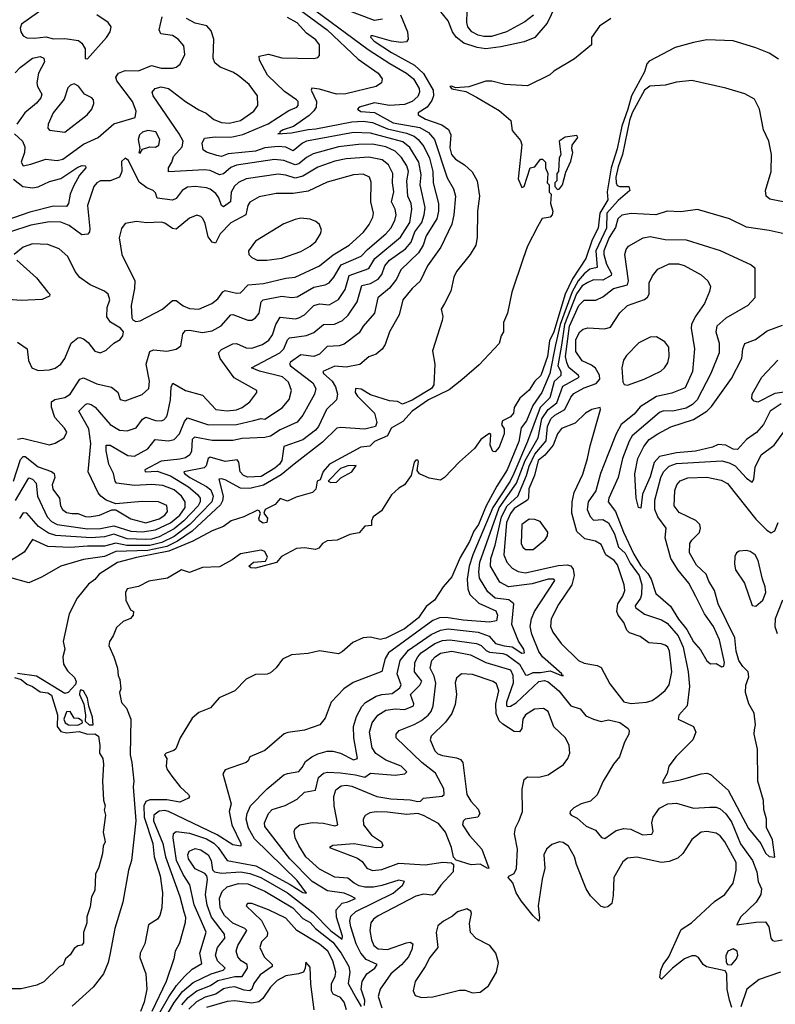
# Model space of a CAD drawing. Extents: x 1603745 to 1745082, y 385868 to 533966.
# Tile 535 of 646: x 1618707 to 1622708, y 509764 to 514979. Entities that reach past the tile are written whole.
import ezdxf

# ---------------------------------------------------------------- set-up
doc = ezdxf.new("R2010")
doc.units = 0

msp = doc.modelspace()

# ---------------------------------------------------------------- linework, layer by layer
at = {"layer": '0CON20XD'}
for points in [[(1620082.8, 515112.8), (1620335.2, 514925), (1620499.4, 514769.4), (1620604.5, 514695), (1620625.6, 514665), (1620622.5, 514645), (1620594, 514626), (1620432.8, 514587.2), (1620385, 514585.3), (1620295, 514611.9), (1620253.8, 514616.2), (1620250.5, 514605), (1620278.8, 514545), (1620275.7, 514515), (1620264.5, 514495.5), (1620239.3, 514470.7), (1620157.3, 514412.7), (1620101.4, 514395), (1620084.2, 514385), (1620083.3, 514376.7), (1620073.3, 514375), (1620145, 514379.7), (1620233.3, 514396.7), (1620275, 514400.1), (1620465, 514438.9), (1620525, 514441.6), (1620575, 514434.9), (1620655, 514400.6), (1620755, 514378.4), (1620795, 514362.5), (1620817.3, 514345), (1620847.1, 514307.1), (1620876.8, 514245), (1620893.9, 514175), (1620895.9, 514115), (1620924.4, 514005), (1620924.8, 513965), (1620916, 513925), (1620859.6, 513835), (1620843.7, 513785), (1620817.6, 513745), (1620725.3, 513655), (1620701.9, 513605), (1620665, 513556.6), (1620603.6, 513505), (1620586, 513425), (1620524.6, 513355), (1620505, 513320.8), (1620425, 513260.8), (1620398.6, 513251.4), (1620335, 513247.6), (1620295, 513208.2), (1620265, 513195.9), (1620195, 513204.7), (1620140.4, 513165), (1620135.5, 513155), (1620141.2, 513145), (1620258.7, 513055), (1620275.3, 513025), (1620267.3, 512995), (1620205.9, 512884.1), (1620175, 512847.3), (1620085, 512806.4), (1620035, 512774), (1620005, 512765.6), (1619885, 512761.6), (1619835, 512749.5), (1619725, 512750.2), (1619631.5, 512768.5), (1619620.6, 512755), (1619615.6, 512694.4), (1619608.4, 512675), (1619585, 512658.9), (1619555, 512652.1), (1619455, 512641.6), (1619370, 512595), (1619371.2, 512585), (1619435, 512587.7), (1619505, 512563.7), (1619600.4, 512505), (1619648.9, 512465), (1619662.7, 512445), (1619662.8, 512425), (1619651.8, 512405), (1619575.6, 512324.4), (1619525, 512282.6), (1619445, 512239.2), (1619405, 512227.6), (1619375, 512226.2), (1619275, 512229.8), (1619205, 512253.3), (1619155, 512239.3), (1619085.3, 512235.3), (1618897.3, 512247.3), (1618859.2, 512259.2), (1618806.9, 512295), (1618745, 512366), (1618725, 512366.8), (1618705, 512337.5)], [(1621565, 515098.5), (1621499.5, 514960.5), (1621434.8, 514885.2), (1621377.6, 514862.4), (1621255.1, 514834.9), (1621175, 514825.2), (1621128.1, 514831.9), (1621058.5, 514855), (1621017, 514887), (1620998.4, 514915), (1620975, 514972.9), (1620929.6, 515029.6)], [(1618873, 515067), (1618715.5, 514954.5), (1618710, 514935), (1618712.9, 514915), (1618725, 514894), (1618743.8, 514883.8), (1618785, 514880.4), (1618845, 514887.6), (1618885, 514878.2), (1618945, 514879.7), (1619018.3, 514868.3), (1619036.2, 514855), (1619053.8, 514825), (1619053.6, 514773.6), (1619065, 514772.5)], [(1620722.5, 515005), (1620760, 514915), (1620763.9, 514875), (1620755, 514862.5), (1620725, 514857.6), (1620675, 514865.2), (1620577, 514893), (1620566.4, 514893.6), (1620564.3, 514885.7), (1620583.4, 514865), (1620674.5, 514804.5), (1620797.9, 514737.9), (1620845, 514693.9), (1620895.2, 514605), (1620898.3, 514575), (1620889.3, 514550.7), (1620865, 514516), (1620816.9, 514485), (1620815.7, 514475), (1620855, 514451.6), (1620942.2, 514422.2), (1620977, 514397), (1620988.9, 514368.9), (1620985, 514300), (1620993.1, 514265), (1621015, 514240.7), (1621061, 514211), (1621103.1, 514173.1), (1621129.1, 514125), (1621141.8, 514045), (1621130, 513965), (1621128.5, 513825), (1621121.5, 513785), (1621091.9, 513735), (1621018.9, 513645), (1621005.6, 513615), (1620989.3, 513540.7), (1620955.7, 513475), (1620939.2, 513445), (1620946.6, 513406.6), (1620943.5, 513385), (1620891.9, 513225), (1620904.6, 513155), (1620899.1, 513045), (1620886.5, 513025), (1620785, 512964.1), (1620732.9, 512942.9), (1620706.7, 512956.7), (1620665, 512959.6), (1620565, 512991.6), (1620515, 513021.2), (1620485, 513025.7), (1620483.8, 513005), (1620495.4, 512985), (1620584.5, 512894.5), (1620597, 512845), (1620590.4, 512825), (1620535, 512810.8), (1620405, 512819.5), (1620385.6, 512815), (1620309.3, 512740.7), (1620160.7, 512625), (1620091.1, 512568.9), (1619996.9, 512513.1), (1619925, 512496.5), (1619875, 512498.4), (1619795, 512541.6), (1619775, 512547.6), (1619760.6, 512545), (1619783.8, 512455), (1619780.2, 512429.8), (1619769.9, 512410.1), (1619619.4, 512270.6), (1619542.4, 512217.6), (1619485, 512188.4), (1619385, 512167.7), (1619215, 512162.9), (1619155, 512136.2), (1619045, 512120.7), (1618925, 512085.4), (1618822.8, 512027.2), (1618755, 511997.1), (1618655, 512024.6)], [(1620275, 515026.5), (1620552, 514822), (1620666.7, 514746.7), (1620755, 514696), (1620792.4, 514665), (1620821.7, 514615), (1620823.3, 514595), (1620815, 514572.3), (1620785, 514545.7), (1620745, 514530.7), (1620665, 514524.8), (1620585, 514539.1), (1620503.8, 514516.2), (1620495.6, 514505), (1620513.6, 514493.6), (1620585, 514487.9), (1620685, 514432.4), (1620825, 514407.3), (1620871.1, 514381.1), (1620903.9, 514345), (1620970.9, 514140.9), (1621003.7, 514083.7), (1621013.8, 514045), (1621006.1, 513945), (1620994.8, 513895.2), (1620936.4, 513773.6), (1620865.3, 513675), (1620826.5, 513593.5), (1620785, 513554.6), (1620735.4, 513495), (1620716.2, 513415), (1620665.5, 513325), (1620641.7, 513258.3), (1620626.1, 513233.9), (1620595, 513207.8), (1620555, 513192.9), (1620507.4, 513152.6), (1620435, 513139.3), (1620375, 513143.4), (1620311.5, 513115), (1620315.4, 513105), (1620360.6, 513065), (1620378.4, 513035), (1620389.8, 512995), (1620383.8, 512966.2), (1620331.2, 512915), (1620289.2, 512825), (1620273.1, 512805), (1620205, 512753.2), (1620105, 512718.2), (1620094.5, 512645), (1620082.9, 512625), (1620057.1, 512602.9), (1619985, 512559.4), (1619915, 512555.2), (1619891.5, 512565), (1619874.2, 512584.2), (1619866.2, 512636.2), (1619857.4, 512647.4), (1619795, 512639.1), (1619715, 512661.8), (1619704.7, 512655.3), (1619693.8, 512616.2), (1619684, 512606), (1619575.7, 512585), (1619580, 512575), (1619606.7, 512555), (1619695, 512506.9), (1619718.1, 512488.1), (1619730.3, 512455), (1619724, 512425), (1619606.9, 512305), (1619525, 512242.3), (1619459.8, 512210.2), (1619395, 512193.2), (1619274.6, 512194.6), (1619215, 512207.1), (1619155, 512190.7), (1619065, 512190.8), (1618975, 512182.8), (1618855, 512188.5), (1618775, 512226.5), (1618731.2, 512158.8), (1618657.7, 512112.3)], [(1618725, 514205.6), (1618765, 514214.5), (1618845, 514240.9), (1618905, 514233.6), (1618935, 514239.8), (1619045, 514319.7), (1619122.2, 514355), (1619205, 514426.9), (1619318.7, 514461.3), (1619323.3, 514495), (1619304.6, 514545), (1619220.3, 514655), (1619215.4, 514675), (1619229.4, 514695), (1619265, 514710.3), (1619335, 514707.6), (1619405, 514735.9), (1619455, 514722.5), (1619515, 514722.3), (1619535, 514727.5), (1619556, 514744), (1619580.9, 514795), (1619575, 514840), (1619545, 514875.8), (1619516.2, 514895), (1619454.5, 514905), (1619444.7, 514925), (1619461.4, 514995)], [(1619065, 514772.5), (1619165.6, 514885), (1619185.7, 514915), (1619191.2, 514941.2), (1619176, 514965), (1619115, 515004.4)], [(1620627.8, 514982.2), (1620585, 514974.7), (1620426.6, 515035)], [(1621426.8, 515003.2), (1621381.5, 514968.5), (1621285, 514915.2), (1621205, 514889.8), (1621165, 514890), (1621135, 514897.3), (1621100.4, 514915), (1621080.4, 514940.4), (1621074.7, 514965), (1621075.2, 515025)], [(1618674.3, 512535), (1618711.1, 512648.9), (1618725, 512664.7), (1618735, 512664.8), (1618805, 512610.5), (1618875, 512586.2), (1618889.2, 512575), (1618892.8, 512555), (1618879.3, 512515), (1618882.3, 512492.3), (1618916.7, 512445), (1618922.9, 512405), (1618933.1, 512385), (1618955, 512368.7), (1618985, 512363.3), (1619015, 512364.3), (1619055, 512347.5), (1619075, 512346.1), (1619129.2, 512355), (1619195, 512382.2), (1619215, 512383.3), (1619295.6, 512335), (1619375, 512314.5), (1619444.5, 512335), (1619475.4, 512355), (1619489.6, 512375), (1619485, 512405.8), (1619441.2, 512425), (1619355, 512426.8), (1619215, 512414), (1619165, 512434.5), (1619136.5, 512455), (1619123, 512473), (1619070, 512585), (1619083.1, 512735), (1619072.4, 512812.4), (1619019.1, 512905), (1619055, 512941.2), (1619065, 512946.2), (1619085, 512941.6), (1619106.7, 512926.7), (1619185, 512835.3), (1619235, 512805.8), (1619275, 512801.3), (1619322.6, 512817.4), (1619357.1, 512862.9), (1619375, 512874.1), (1619425.3, 512855.3), (1619455, 512854), (1619469.9, 512860.1), (1619484.5, 512875), (1619489.6, 512890.4), (1619505.2, 512965), (1619508.2, 513031.8), (1619517, 513053), (1619585, 513014.7), (1619675, 512990), (1619744.8, 512914.8), (1619805, 512906.7), (1619855, 512913.4), (1619884.4, 512925), (1619925.3, 512954.7), (1619962.5, 513005), (1619962, 513015), (1619842.8, 513082.8), (1619768.8, 513185), (1619759.2, 513215), (1619775, 513232.5), (1619835, 513262.7), (1619855, 513263.1), (1619905, 513240.7), (1619935, 513239.7), (1619992.1, 513257.9), (1620025, 513280.8), (1620045, 513309.4), (1620062.6, 513365), (1620085, 513403.5), (1620164.7, 513395.3), (1620185, 513399.4), (1620215, 513416), (1620265, 513465.8), (1620295, 513473.4), (1620345, 513469.4), (1620395, 513497.3), (1620430.9, 513549.1), (1620451.6, 513625), (1620555, 513660.5), (1620586.5, 513713.5), (1620722.2, 513827.8), (1620772.4, 513905), (1620783.4, 513975), (1620779.4, 514005), (1620762.7, 514045), (1620757.2, 514125), (1620765.5, 514175), (1620756.7, 514205), (1620728.9, 514248.9), (1620695, 514283.5), (1620645, 514306.1), (1620575, 514320.4), (1620501.5, 514318.5), (1620395, 514305.2), (1620261, 514269), (1620225, 514248.7), (1620185, 514215.9), (1620165, 514209.4), (1620105, 514232.7), (1620055, 514237.9), (1619855, 514208.5), (1619825, 514197), (1619785, 514163.2), (1619765, 514157.1), (1619715, 514180), (1619685, 514183.6), (1619495, 514173.8), (1619494.3, 514195), (1619512.5, 514225), (1619521.6, 514255), (1619567.3, 514305), (1619571.9, 514335), (1619551.9, 514375), (1619413.2, 514575), (1619407.5, 514595), (1619424.2, 514615), (1619455, 514624), (1619494.2, 514615), (1619515, 514599.3), (1619583.8, 514545), (1619655, 514501.1), (1619694.1, 514484.1), (1619735, 514449.7), (1619775, 514434.7), (1619815, 514430.3), (1619875.7, 514445), (1619946.2, 514495), (1619968, 514525), (1619966.4, 514575), (1619920.9, 514635), (1619864, 514684), (1619835, 514701.8), (1619767.8, 514727.8), (1619740.8, 514750.8), (1619730.3, 514775), (1619734.6, 514875), (1619720.6, 514920.6), (1619696.8, 514946.8), (1619635, 514961.5), (1619589.1, 514985)], [(1618685, 512431.8), (1618755, 512553.3), (1618775, 512545.2), (1618793.7, 512525), (1618801.6, 512455), (1618853, 512345), (1618875, 512320.6), (1618905, 512305.8), (1619065, 512282.1), (1619135, 512283.8), (1619205, 512298.6), (1619295, 512269.4), (1619355, 512265.7), (1619425, 512277.1), (1619505.3, 512314.7), (1619555.4, 512355), (1619582.8, 512395), (1619583.1, 512425), (1619564.3, 512455), (1619525, 512488.9), (1619465, 512512.6), (1619406.6, 512516.6), (1619315, 512511.5), (1619219.6, 512525), (1619211.4, 512535), (1619203.8, 512575), (1619179.4, 512625), (1619164.8, 512695.2), (1619165.4, 512724.6), (1619185, 512725.3), (1619280.1, 512670.1), (1619315, 512666.6), (1619384.8, 512705.2), (1619424.8, 512755.2), (1619495, 512748), (1619525, 512756.1), (1619553.2, 512785), (1619579.7, 512850.3), (1619595, 512869.5), (1619706, 512834), (1619855, 512834.4), (1619945, 512856.2), (1619985, 512867.1), (1620005, 512863.3), (1620096.3, 512923.7), (1620133.3, 512966.7), (1620145.3, 513015), (1620129.6, 513059.6), (1620097.4, 513087.4), (1619976.7, 513116.7), (1619934, 513135), (1620083.6, 513215), (1620105, 513235.4), (1620125, 513282.7), (1620135.6, 513294.4), (1620225, 513305.7), (1620265, 513322.4), (1620315.2, 513364.8), (1620372.8, 513367.2), (1620415.5, 513385), (1620445.2, 513414.8), (1620492.8, 513485), (1620518.9, 513571.1), (1620565, 513581.4), (1620604.7, 513605), (1620625, 513628.9), (1620640.9, 513675), (1620665, 513705.7), (1620750.3, 513765), (1620780.1, 513799.9), (1620799.7, 513855), (1620835.2, 513905), (1620849, 513945), (1620854.4, 513985), (1620826.6, 514105), (1620832, 514158), (1620820.2, 514225), (1620772.6, 514302.6), (1620735, 514331.9), (1620565, 514377.5), (1620475, 514381.3), (1620225, 514334.8), (1620204.6, 514325.4), (1620155, 514285.2), (1620115, 514303.3), (1620075, 514306.5), (1620005, 514300.5), (1619955, 514283.4), (1619811, 514269), (1619775, 514254.1), (1619750.5, 514259.5), (1619695, 514277.3), (1619678.9, 514288.9), (1619672.8, 514325), (1619685, 514351.4), (1619741, 514359), (1619825, 514356.8), (1619888.4, 514371.6), (1620022.5, 514427.5), (1620132.5, 514497.5), (1620173.3, 514515), (1620181.1, 514525), (1620180.3, 514545), (1620171.5, 514555), (1620109, 514599), (1620018.8, 514685), (1619975.7, 514765), (1619974, 514786), (1620023.9, 514796.1), (1620095, 514777.3), (1620265, 514772.9), (1620285, 514778), (1620295, 514790), (1620294.5, 514845), (1620275, 514872.7), (1620225, 514908.5), (1620175, 514962.1), (1620125, 514990)], [(1621837.1, 514985), (1621776.9, 514945), (1621734, 514885), (1621733.6, 514846.4), (1621675, 514796.7), (1621645, 514771.2), (1621535, 514706.7), (1621513.6, 514686.4), (1621395, 514628.8), (1621276.1, 514636.1), (1621206.4, 514653.6), (1621175, 514654), (1621085, 514624), (1621015, 514618.8), (1620995, 514627.5), (1620984, 514625), (1620995, 514612.9), (1621068.2, 514598.2), (1621125, 514568.9), (1621245, 514498.2), (1621307.5, 514445), (1621315, 514392.5), (1621358.3, 514338.3), (1621366.1, 514316.1), (1621346.7, 514136.7), (1621365, 514090), (1621377.5, 514095), (1621410, 514195), (1621435, 514200), (1621465, 514240), (1621475, 514240), (1621490, 514225), (1621490, 514195), (1621502.5, 514165), (1621500, 514115), (1621510, 514105), (1621510, 514065), (1621520, 514055), (1621517.5, 514005), (1621530, 513965), (1621526.7, 513945), (1621515, 513932.5), (1621473.6, 513926.4), (1621450, 513885), (1621395, 513780), (1621372.5, 513715), (1621313.3, 513535), (1621288.8, 513425), (1621268.8, 513375), (1621268.8, 513325), (1621256.7, 513305), (1621245, 513263.3), (1621138.7, 513151.3), (1621047.8, 513072.2), (1620980.8, 513019.2), (1620871, 512965), (1620783.9, 512905), (1620735, 512851.7), (1620673.3, 512815), (1620654.7, 512775.3), (1620586.2, 512745), (1620560.7, 512719.3), (1620512.5, 512715), (1620347.5, 512625), (1620314.2, 512585.8), (1620298.3, 512541.7), (1620282.5, 512535), (1620275, 512492.5), (1620257.5, 512475), (1620170.8, 512449.2), (1620125, 512428.8), (1620085, 512443.3), (1620059.3, 512410.7), (1620006, 512384), (1620000, 512365), (1620018.1, 512338.1), (1620014.7, 512315), (1619995, 512313), (1619975.9, 512325), (1619972.8, 512337.2), (1619982, 512365), (1619975, 512377.5), (1619965, 512381.2), (1619893.3, 512345), (1619826.7, 512325), (1619785, 512295.5), (1619725, 512271.5), (1619623.2, 512216.8), (1619496.7, 512163.3), (1619325, 512131.2), (1619225.2, 512104.8), (1619127.1, 512042.9), (1619105.3, 512014.7), (1619070.3, 511989.7), (1619010.4, 511915), (1618968.2, 511831.8), (1618936.1, 511685), (1618945.1, 511645), (1618934.8, 511605), (1618938.3, 511565), (1618960.5, 511530.5), (1618996.7, 511495), (1619005.5, 511474.5), (1619002.4, 511457.6), (1618962.5, 511415), (1618945, 511410.6), (1618795, 511502), (1618695, 511516)], [(1622725, 514769.4), (1622675, 514801.4), (1622605, 514830.6), (1622485, 514867.5), (1622345, 514872.5), (1622275, 514857.7), (1622177.4, 514832.6), (1622040.1, 514759.9), (1622027.5, 514745), (1622015, 514702.3), (1621946.5, 514575), (1621926.5, 514505), (1621894.6, 514415), (1621870.1, 514295), (1621838, 514195), (1621816.4, 514066.4), (1621820.5, 514025), (1621778.4, 513955), (1621770.2, 513875), (1621737.6, 513812.4), (1621705, 513714.5), (1621633.2, 513606.8), (1621594.7, 513525), (1621534.5, 513325), (1621511.7, 513278.3), (1621501.3, 513195), (1621466.8, 513095), (1621434.7, 513065), (1621405, 513017.2), (1621354.7, 512975), (1621324.6, 512925.4), (1621320.5, 512895), (1621305.5, 512875), (1621262.5, 512855), (1621257.5, 512835), (1621272.3, 512812.3), (1621272, 512785), (1621246.2, 512715), (1621225, 512690), (1621211.7, 512691.7), (1621197.5, 512725), (1621201.7, 512781.7), (1621195, 512787.5), (1621185, 512782.5), (1621147.5, 512755), (1621115, 512707.5), (1621035, 512637.5), (1620956.4, 512553.6), (1620935, 512540), (1620875, 512551.2), (1620823.8, 512573.8), (1620811.2, 512591.2), (1620818.3, 512638.3), (1620815, 512646), (1620805, 512646.9), (1620794.8, 512635), (1620780, 512565), (1620744.8, 512515.2), (1620715, 512498.2), (1620675, 512461.6), (1620621.8, 512378.2), (1620579, 512345), (1620570.3, 512325), (1620570, 512300), (1620535, 512296.1), (1620505, 512262), (1620455, 512252.3), (1620387.6, 512222.4), (1620335, 512219.1), (1620309.7, 512205), (1620290, 512180), (1620273.1, 512173.1)], [(1618683.3, 514696.7), (1618708.9, 514725), (1618775, 514775.2), (1618815, 514784), (1618835.4, 514775), (1618837.3, 514755), (1618806.4, 514695), (1618797.9, 514645), (1618801.4, 514625), (1618823.6, 514585), (1618819.3, 514565), (1618795, 514536.6), (1618733.6, 514486.4), (1618691.2, 514425)], [(1618945, 514384), (1619064.4, 514475), (1619088.5, 514505), (1619100, 514535), (1619097.5, 514555), (1619088, 514565), (1619050, 514585), (1619017.6, 514627.6), (1618995, 514639.2), (1618975, 514631.9), (1618961.8, 514618.2), (1618941.5, 514558.5), (1618884.6, 514485), (1618856.7, 514425), (1618855.7, 514405), (1618865, 514393.3), (1618945, 514384)], [(1622795.3, 514005.3), (1622678.2, 514028.2), (1622660, 514045), (1622655.8, 514074.2), (1622685.8, 514175.8), (1622688.1, 514265), (1622672.5, 514335), (1622645.8, 514395.8), (1622624.4, 514504.4), (1622597.6, 514557.6), (1622545.5, 514585.5), (1622445.6, 514615.6), (1622265, 514657.5), (1622185, 514648.6), (1622125, 514631.5), (1622042.5, 514627.5), (1622014.5, 514605), (1621949, 514485), (1621934.8, 514445), (1621899.2, 514265), (1621875, 514199.6), (1621863.7, 514145), (1621864.1, 514114.1), (1621870.7, 514100.7), (1621885, 514095.3), (1621932.5, 514095), (1621938, 514075), (1621875, 514022.2), (1621815.8, 513955), (1621813.7, 513875), (1621758.1, 513755), (1621765, 513667.3), (1621725, 513658.1), (1621695, 513633.8), (1621663.8, 513596.2), (1621631.8, 513538.2), (1621568.6, 513365), (1621543.8, 513256.2), (1621513.8, 513105), (1621470.5, 513005), (1621423, 512935), (1621390.1, 512855), (1621362.6, 512817.4), (1621349.3, 512745), (1621288.6, 512595), (1621232.2, 512507.8), (1621176.4, 512403.6), (1621136, 512305), (1621110.9, 512269.1), (1621088.7, 512215), (1621039.2, 512130.8), (1620995, 512028), (1620948.8, 511975), (1620902.5, 511905), (1620859, 511871), (1620818.3, 511811.7), (1620745, 511752.7), (1620645, 511702.9), (1620615, 511696.4), (1620565, 511709.4), (1620525, 511705.7), (1620470.2, 511679.8), (1620415, 511630), (1620395, 511620.8), (1620295, 511635.7), (1620235, 511622.5), (1620145.8, 511614.2), (1620098.3, 511591.7), (1620065, 511546.7), (1620035, 511518.8), (1620017.7, 511512.3), (1619955, 511510), (1619905, 511486.2), (1619845, 511423.8), (1619762.4, 511387.6), (1619716.2, 511335), (1619655, 511310), (1619620.7, 511279.3), (1619556.2, 511175), (1619533.1, 511116.9), (1619522.4, 511107.6), (1619482.5, 511095), (1619473.3, 511085), (1619485.6, 511065), (1619481.9, 511025), (1619487.1, 511007.1), (1619512.7, 510972.7), (1619556.4, 510915), (1619601.1, 510875), (1619605.7, 510865), (1619600, 510855), (1619555, 510834.6), (1619485, 510847.8), (1619395, 510847), (1619375, 510837.7), (1619363.8, 510815), (1619365.6, 510755), (1619411, 510615), (1619419, 510545), (1619451.3, 510445), (1619462.8, 510355), (1619459.5, 510275), (1619448.2, 510235), (1619435.6, 510215), (1619389.2, 510185), (1619369.1, 510085), (1619344.5, 510035), (1619342.4, 510012.4), (1619374.7, 509924.7), (1619380.7, 509845), (1619365.2, 509775), (1619346.8, 509725)], [(1618679.2, 514375), (1618720.9, 514335), (1618733.8, 514305), (1618732.3, 514275), (1618714.7, 514225), (1618725, 514205.6)], [(1619345, 514271.2), (1619357.3, 514292.7), (1619395, 514305.6), (1619425, 514303.3), (1619442.9, 514315), (1619448.5, 514345), (1619428.1, 514385), (1619385, 514391.9), (1619357.3, 514382.7), (1619341.2, 514368.8), (1619334.3, 514345), (1619343.3, 514296.7), (1619337.5, 514275), (1619345, 514271.2)], [(1621555, 514080), (1621565, 514082.5), (1621580, 514105), (1621598.3, 514171.7), (1621625, 514230), (1621636.2, 514275), (1621630, 514295), (1621632.5, 514315), (1621661.2, 514355), (1621656.4, 514366.4), (1621595, 514357.5), (1621562.5, 514335), (1621572.5, 514265), (1621562.5, 514245), (1621560, 514175), (1621550, 514165), (1621550, 514125), (1621540, 514115), (1621540, 514095), (1621555, 514080)], [(1618695, 512757.7), (1618722, 512762), (1618865, 512726.7), (1618894.5, 512735.5), (1618942.5, 512765), (1618955.6, 512795), (1618944.4, 512815), (1618892, 512872), (1618875, 512926), (1618874.6, 512955), (1618893, 512967), (1618945, 512977.1), (1618974.2, 512995.8), (1619025, 513075.6), (1619045, 513081.8), (1619115, 513049.7), (1619193.1, 513033.1), (1619226.8, 513006.8), (1619238.1, 512968.1), (1619265, 512960), (1619355.3, 512994.7), (1619390.5, 513025), (1619394.5, 513065), (1619376.4, 513155), (1619395, 513221.1), (1619415, 513229.6), (1619486, 513224), (1619535.6, 513234.4), (1619559.1, 513250.9), (1619570, 513315), (1619585, 513332.3), (1619605, 513334.7), (1619675, 513322.6), (1619725, 513331.4), (1619773.1, 513356.9), (1619824.7, 513415.2), (1619835, 513417.9), (1619915, 513388.2), (1619935, 513388.2), (1619955, 513400.5), (1619973.9, 513425), (1619984.7, 513485), (1619995, 513494.6), (1620095, 513514.8), (1620145, 513507.4), (1620175, 513510.3), (1620265, 513563), (1620325, 513574.2), (1620344.5, 513585), (1620370.5, 513615), (1620409.6, 513680.4), (1620515, 513726.6), (1620547.6, 513762.4), (1620645.3, 513845), (1620671, 513875), (1620692.4, 513915), (1620700, 513945), (1620695.3, 513975), (1620676.2, 514015), (1620687.4, 514067.4), (1620680.2, 514115), (1620683.2, 514165), (1620659.4, 514209.4), (1620626.1, 514236.1), (1620555, 514250.4), (1620435, 514241.6), (1620375, 514229), (1620285, 514198.3), (1620205, 514151.1), (1620165, 514139), (1620115, 514156), (1620075, 514160.8), (1619905, 514136.6), (1619865, 514116.9), (1619843.3, 514096.7), (1619826.6, 514065), (1619822.5, 514015), (1619785, 513988.2), (1619774.5, 513994.5), (1619761, 514035), (1619745, 514058.1), (1619715, 514081.6), (1619695, 514088.2), (1619635.2, 514095.2), (1619595, 514091.8), (1619566.4, 514073.6), (1619535, 514032.3), (1619515, 514023.5), (1619435, 514033.1), (1619425, 514061.2), (1619413.7, 514073.7), (1619379.2, 514089.2), (1619339.1, 514119.1), (1619283.6, 514233.6), (1619265, 514246), (1619245, 514227.5), (1619247.1, 514175), (1619234.4, 514145), (1619185.2, 514124.8), (1619135, 514125.8), (1619115, 514114.5), (1619098.5, 514095), (1619065.4, 513995), (1619078.7, 513871.3), (1619076.8, 513855), (1619066.7, 513843.3), (1619035, 513839.7), (1618969.5, 513889.5), (1618925, 513906.8), (1618865, 513907.6), (1618765, 513891.3), (1618657.5, 513855)], [(1618673.2, 514135), (1618724.1, 514095), (1618775, 514088.7), (1618805, 514093.8), (1618865, 514121.2), (1618925, 514137.1), (1619015, 514198.2), (1619037, 514207), (1619055, 514205.7), (1619056.4, 514195), (1619023.7, 514156.3), (1618992.2, 514097.8), (1618974.8, 514055), (1618964.8, 514005.2), (1618955, 513990.4), (1618885, 513991.4), (1618760.4, 513959.6), (1618545, 513886.2)], [(1619320.8, 513380.8), (1619345, 513384.3), (1619463.5, 513446.5), (1619515, 513492.1), (1619535, 513492.1), (1619573.1, 513463.1), (1619605, 513449.3), (1619655, 513446), (1619724.8, 513475.2), (1619755, 513501.2), (1619782.3, 513537.7), (1619795, 513544.2), (1619855, 513530.3), (1619875, 513532.7), (1619917.1, 513575), (1619997.5, 513582.5), (1620115, 513610.2), (1620165, 513614.8), (1620295, 513674.7), (1620366.4, 513733.6), (1620450.8, 513785), (1620526.9, 513853.1), (1620556.9, 513895), (1620576.3, 513933.7), (1620579.3, 513955), (1620565.3, 514015), (1620568.5, 514118.5), (1620558.9, 514145), (1620525, 514160.7), (1620475, 514156.8), (1620335, 514119.2), (1620235, 514071), (1620155, 514058.9), (1620065, 514058.9), (1619975, 514041.5), (1619925, 514012.7), (1619914.1, 513995), (1619903.9, 513946.1), (1619825, 513902.5), (1619768.2, 513845), (1619744.2, 513795.8), (1619725, 513800), (1619705, 513828.9), (1619688.8, 513898.8), (1619676, 513926), (1619665, 513937.5), (1619645, 513944.2), (1619605, 513928.5), (1619535, 513868.9), (1619515, 513872.9), (1619475, 513900.8), (1619455, 513907.3), (1619377.4, 513902.6), (1619325, 513909.4), (1619265, 513899.2), (1619245, 513873.8), (1619233.2, 513823.2), (1619246.9, 513735), (1619316.2, 513595), (1619314.7, 513555.3), (1619296.4, 513465), (1619300.3, 513400.3), (1619305, 513390), (1619320.8, 513380.8)], [(1622755, 513844.5), (1622675, 513863.1), (1622555, 513879.5), (1622465, 513923.6), (1622295.9, 513974.1), (1622207.9, 513962.1), (1622135, 513964), (1622075, 513944.6), (1621945, 513952.2), (1621895, 513942.9), (1621873.5, 513925), (1621861.7, 513878.3), (1621827.9, 513825), (1621799.7, 513755), (1621798.9, 513735), (1621813.3, 513685), (1621839.7, 513635), (1621839.3, 513625), (1621795, 513598.6), (1621745, 513601.8), (1621715, 513587.1), (1621685, 513568.8), (1621655, 513527.8), (1621591.1, 513365), (1621575.4, 513254.6), (1621556.3, 513146.3), (1621571.9, 513115), (1621572, 513095), (1621537.5, 513062.5), (1621513, 512977), (1621462.1, 512925), (1621395.7, 512745), (1621323.2, 512575), (1621303.6, 512535), (1621211.8, 512395), (1621106.1, 512145), (1621086.2, 512085), (1621075.5, 512015), (1621080.2, 511965), (1621090.5, 511935), (1621138.4, 511888.4), (1621227.2, 511847.2), (1621237.2, 511825), (1621231.9, 511795), (1621195, 511788.3), (1621055, 511799.2), (1620965, 511813.1), (1620929.9, 511810.1), (1620895, 511796.7), (1620659.8, 511625), (1620642.1, 511595), (1620624.2, 511525.8), (1620472.2, 511467.8), (1620423.5, 511435), (1620355.7, 511365), (1620325, 511280), (1620295.4, 511244.6), (1620215, 511215.6), (1620125.6, 511204.4), (1620106.7, 511196.7), (1620005, 511107.8), (1619924.7, 511075.3), (1619915.7, 511054.3), (1619905.5, 511044.5), (1619794, 511005), (1619782.5, 510985), (1619826.2, 510825), (1619815.3, 510784.8), (1619829.5, 510715), (1619878.2, 510615), (1619877.8, 510602.2), (1619835, 510608.5), (1619752.1, 510662.1), (1619495, 510785.5), (1619475, 510790.5), (1619445, 510787.1), (1619417.6, 510765), (1619415.9, 510735), (1619465.4, 510615), (1619478.3, 510545), (1619555, 510334.4), (1619576.5, 510253.5), (1619585.2, 510225), (1619583.2, 510196.8), (1619552.4, 510087.6), (1619530, 510045), (1619523.6, 510005), (1619482.4, 509885), (1619407.1, 509725)], [(1620015, 513704.5), (1620095, 513715.5), (1620195, 513750.5), (1620245, 513779.5), (1620274.4, 513805), (1620300, 513845), (1620304.3, 513865), (1620294.4, 513894.4), (1620275, 513910.8), (1620245, 513922.9), (1620195, 513927.1), (1620165, 513921.4), (1620105, 513898.6), (1619955, 513805.6), (1619918.1, 513755), (1619920, 513735), (1619935, 513719.4), (1619964.7, 513704.7), (1620015, 513704.5)], [(1618805, 513121.4), (1618865, 513124.4), (1618895, 513133.1), (1618925, 513154.3), (1618945.5, 513185), (1618979.2, 513265), (1619015, 513294.4), (1619025, 513296.5), (1619045, 513287.8), (1619068.4, 513268.4), (1619105, 513222.5), (1619135, 513214.3), (1619165, 513228), (1619204.5, 513265.5), (1619238.8, 513285), (1619252, 513305), (1619256, 513325), (1619241.2, 513345), (1619187.1, 513377.1), (1619168.9, 513405), (1619170.4, 513455), (1619184.4, 513495), (1619175.6, 513525), (1619155, 513540.6), (1619079.2, 513575), (1619025, 513614.4), (1619000, 513645), (1618961.1, 513725), (1618915, 513765.5), (1618855, 513789.1), (1618775, 513792.3), (1618725.7, 513775), (1618678, 513735)], [(1619394, 509626), (1619495.6, 509804.4), (1619536.3, 509863.7), (1619578.8, 509911.2), (1619620.7, 509949.3), (1619670.5, 509979.5), (1619660.8, 510035), (1619694, 510146), (1619631, 510291), (1619607.1, 510397.1), (1619572.1, 510452.1), (1619537.7, 510525), (1619518.8, 510645), (1619521.3, 510668.7), (1619535, 510680), (1619605, 510671), (1619695, 510640.3), (1619735, 510617), (1619757.2, 510595), (1619805.4, 510525.4), (1619957.8, 510497.8), (1620139.1, 510399.1), (1620205, 510356.5), (1620225, 510352.5), (1620175, 510419.4), (1619950, 510640), (1619917.4, 510697.4), (1619906.7, 510745), (1619911.1, 510775), (1619929.3, 510815), (1620017.8, 510905), (1620105, 510978.5), (1620125, 510987.3), (1620185, 510997.5), (1620201.8, 511018.2), (1620220.6, 511049.4), (1620253.3, 511075), (1620285, 511091.2), (1620335.6, 511104.4), (1620365, 511104.4), (1620405, 511094.3), (1620475, 511059.6), (1620494.6, 511065), (1620476.4, 511175), (1620474.8, 511235), (1620490.8, 511289.2), (1620517.9, 511342.1), (1620537.7, 511362.3), (1620595, 511396.3), (1620624.4, 511405.6), (1620679.6, 511410.4), (1620719.6, 511440.4), (1620726.9, 511456.9), (1620704.8, 511515), (1620720.9, 511585), (1620765, 511639), (1620885, 511722.8), (1620935, 511746.2), (1620975, 511753.3), (1621134.4, 511734.4), (1621193.2, 511713.2), (1621226.4, 511675), (1621272.1, 511662.1), (1621315, 511656.9), (1621365, 511623), (1621379.2, 511625), (1621376, 511645), (1621347.8, 511687.8), (1621312.7, 511775), (1621323.6, 511885), (1621297, 511907), (1621225, 511915.2), (1621185, 511947.8), (1621141.3, 512021.4), (1621137.5, 512055), (1621142.3, 512105), (1621245.6, 512394.4), (1621336.7, 512525), (1621383.6, 512645), (1621451.3, 512765), (1621472.2, 512865), (1621505, 512915.1), (1621551.1, 512948.9), (1621582.1, 513037.9), (1621669.1, 513085), (1621665.5, 513095), (1621615, 513137.4), (1621602.9, 513162.9), (1621597.1, 513195), (1621617.4, 513355), (1621667.3, 513465), (1621695, 513492.7), (1621757, 513493), (1621795, 513510.8), (1621850.4, 513555), (1621924.5, 513575.5), (1621931, 513595), (1621911.1, 513735), (1621917.3, 513762.7), (1621930.4, 513779.6), (1622007, 513823), (1622045, 513830), (1622125, 513815.3), (1622235, 513812.2), (1622415, 513756.5), (1622580.3, 513680.3), (1622598.8, 513665), (1622599.2, 513505), (1622562.9, 513465), (1622445, 513398.8), (1622397.1, 513355), (1622392.3, 513325), (1622410.7, 513265), (1622410.4, 513215), (1622366.2, 513105), (1622294.4, 512965.6), (1622269.2, 512940.8), (1622235, 512921.7), (1622165.8, 512905.8), (1622115, 512906.6), (1622095, 512898.9), (1621950.3, 512775), (1621933.3, 512746.7), (1621898.9, 512655), (1621875, 512553.5), (1621825.8, 512445), (1621822.8, 512425), (1621861.1, 512375), (1621904.1, 512264.1), (1621959, 512149), (1621995, 512086.6), (1622032.4, 512045), (1622049.9, 512015), (1622075, 511940), (1622152.7, 511872.7), (1622195, 511804.7), (1622239.8, 511749.8), (1622275, 511684.4), (1622310.9, 511640.9), (1622345, 511583.3), (1622365, 511567.5), (1622395, 511568.8), (1622425, 511552), (1622435.5, 511554.5), (1622438.9, 511575), (1622411.2, 511695), (1622379.5, 511765), (1622332.8, 511832.8), (1622286.3, 511923.7), (1622250.3, 511995), (1622193.4, 512063.4), (1622154.8, 512125), (1622123.5, 512235), (1622129.1, 512285), (1622085.2, 512345), (1622070, 512385), (1622070.5, 512435), (1622101.7, 512555), (1622115, 512584.6), (1622145, 512613.5), (1622185, 512628.5), (1622425, 512641.9), (1622462.6, 512632.6), (1622495, 512616.6), (1622555, 512551.5), (1622585, 512530), (1622594.4, 512545.6), (1622601.2, 512608.8), (1622632.5, 512675), (1622700.9, 512725), (1622780.5, 512835)], [(1618691.4, 513705), (1618795, 513611.9), (1618856.5, 513536.5), (1618865.8, 513525), (1618864.4, 513515), (1618825, 513497.3), (1618715, 513492.3), (1618645, 513497)], [(1619455.3, 509655), (1619525, 509773), (1619568.7, 509831.3), (1619625, 509878.9), (1619721.1, 509925), (1619783.6, 509945), (1619794.6, 509955), (1619754.7, 509995), (1619743.4, 510025), (1619753.3, 510065), (1619792.9, 510115), (1619791.9, 510135), (1619722.3, 510225), (1619698.6, 510288.6), (1619691.2, 510345), (1619701.1, 510425), (1619698.1, 510445), (1619686.8, 510456.8), (1619635, 510481.2), (1619599.8, 510535), (1619597, 510555), (1619603.4, 510575), (1619635, 510588.6), (1619665, 510582.7), (1619704.8, 510554.8), (1619719.8, 510525), (1619726.9, 510476.9), (1619738, 510465), (1619775, 510459), (1619875, 510465.1), (1619925, 510457.5), (1619982.8, 510435), (1620125, 510354.9), (1620259.4, 510249.4), (1620355, 510153.8), (1620415, 510109.2), (1620415.9, 510125), (1620384.2, 510225), (1620382.4, 510265), (1620415, 510299.3), (1620445, 510306), (1620484, 510325), (1620459, 510339), (1620425, 510352.5), (1620335.7, 510365.7), (1620255, 510414), (1620136.9, 510535), (1620004.6, 510705), (1620002.8, 510725), (1620024.1, 510775), (1620042.7, 510795), (1620112.4, 510817.6), (1620175, 510849.6), (1620215, 510887.7), (1620272.7, 510897.3), (1620289.4, 510965), (1620315, 510988.8), (1620336.4, 510993.6), (1620405, 510990.7), (1620485, 510979.8), (1620533.6, 510966.4), (1620565, 510988.1), (1620695, 510977.2), (1620746.7, 510985), (1620756, 510995), (1620727.3, 511025), (1620645, 511056.5), (1620592.3, 511092.3), (1620572.5, 511122.5), (1620559.3, 511205), (1620572.9, 511255), (1620603.2, 511295), (1620645, 511321.4), (1620695, 511329), (1620745.1, 511324.9), (1620791.3, 511345), (1620793.7, 511355), (1620776, 511405), (1620825.9, 511455), (1620835.3, 511475), (1620796.7, 511525), (1620799.6, 511575), (1620814.4, 511605), (1620832.3, 511625), (1620905, 511674.5), (1620945, 511690), (1620985, 511695.1), (1621124.9, 511674.9), (1621149.7, 511665), (1621177.4, 511637.4), (1621195, 511628.4), (1621265, 511622.1), (1621285.7, 511615), (1621353.1, 511565), (1621385, 511509.7), (1621395, 511507.5), (1621425, 511520.9), (1621465, 511520.9), (1621515, 511530.2), (1621574.8, 511504.8), (1621586, 511505), (1621577.5, 511507.5), (1621578.1, 511515), (1621475.3, 511605), (1621455, 511632.5), (1621417.8, 511725), (1621410.2, 511765), (1621416.2, 511805), (1621433, 511845), (1621539.4, 512009.4), (1621535.2, 512015.2), (1621505, 512015.7), (1621419.5, 511990.5), (1621295, 511975.7), (1621249.5, 511999.5), (1621200.2, 512085), (1621201.1, 512125), (1621224.2, 512195.8), (1621258.6, 512345), (1621288, 512405), (1621344.3, 512455), (1621390.8, 512565), (1621403.9, 512615), (1621435, 512677), (1621495, 512748.8), (1621502.2, 512825), (1621518.5, 512865), (1621540.9, 512885), (1621593.1, 512915), (1621625, 512979.6), (1621641.1, 512998.9), (1621695, 513029.1), (1621758.2, 513051.8), (1621778.1, 513075), (1621776.7, 513096.7), (1621755, 513132.8), (1621735, 513148.8), (1621685, 513172.5), (1621652.2, 513222.2), (1621651, 513285), (1621673.1, 513325), (1621690.6, 513339.4), (1621715, 513347.5), (1621805, 513341.8), (1621835, 513350.9), (1621885, 513426.7), (1621925, 513464.5), (1622015, 513496.5), (1622031.2, 513508.8), (1622038.9, 513525), (1622039.1, 513585), (1622057.1, 513622.9), (1622085, 513658.1), (1622145, 513685.4), (1622195, 513685.4), (1622225, 513677.1), (1622315, 513628.5), (1622350.6, 513595), (1622364.4, 513565), (1622359.8, 513540.2), (1622332.1, 513475), (1622283.1, 513405), (1622263.2, 513365), (1622261.3, 513345), (1622279.7, 513235), (1622268.6, 513115), (1622230.1, 513029.9), (1622158.8, 513001.2), (1622077.6, 512982.4), (1621992.3, 512927.7), (1621960.5, 512889.5), (1621891.6, 512835), (1621865, 512785.6), (1621820, 512675), (1621782.2, 512575), (1621756.6, 512483.4), (1621716.3, 512425), (1621710.7, 512385), (1621726.9, 512346.9), (1621745, 512328.9), (1621795, 512332.5), (1621825, 512314.2), (1621856.4, 512255), (1621878.1, 512185), (1621913.2, 512153.2), (1621939.9, 512099.9), (1621986.1, 512035), (1622001.2, 511985), (1621998.6, 511935), (1621993.3, 511915), (1621965.3, 511875), (1621967.5, 511865), (1622015, 511830.6), (1622105, 511801.1), (1622135, 511783.1), (1622193.4, 511715), (1622219.5, 511655), (1622247, 511525), (1622252.9, 511447.1), (1622240, 511345), (1622197.1, 511295), (1622192.9, 511275), (1622275, 511235.6), (1622286.5, 511205), (1622271.2, 511165), (1622183.4, 511076.6), (1622144.5, 511025), (1622134.1, 510985.9), (1622111.2, 510945), (1622112.5, 510935), (1622205, 510953.1), (1622314.6, 510985.4), (1622345, 510987.8), (1622365, 510981.1), (1622457.6, 510897.6), (1622565, 510694.4), (1622630.6, 510615), (1622655, 510563.8), (1622675, 510546), (1622705, 510542.5), (1622692.5, 510635), (1622661.2, 510701.2), (1622660.5, 510745), (1622647.5, 510795), (1622645, 510843.3), (1622614.2, 510945), (1622612.5, 511115), (1622595.3, 511195), (1622598.1, 511218.1)], [(1622738.2, 512945), (1622681.1, 512905), (1622645.1, 512834.9), (1622607.5, 512792.5), (1622555.8, 512755), (1622508.1, 512701.9), (1622485, 512704.7), (1622446.2, 512726.2), (1622405, 512729.8), (1622375, 512714), (1622285, 512693.7), (1622184.8, 512684.8), (1622094.1, 512665.9), (1622065.9, 512634.1), (1622045, 512558.1), (1622003.7, 512466.3), (1621995, 512391.2), (1621983.1, 512395), (1621970, 512445), (1621964.1, 512574.1), (1621980.3, 512655), (1622012.2, 512717.8), (1622040.4, 512755), (1622085, 512785.7), (1622155, 512822), (1622275, 512861.2), (1622345.1, 512904.9), (1622369.5, 512930.5), (1622475, 513078.1), (1622529.7, 513185), (1622535.3, 513235), (1622545.3, 513264.7), (1622602.5, 513285), (1622665, 513331.9), (1622745, 513361.5)], [(1618695, 513271.1), (1618745.6, 513235), (1618753.4, 513173.4), (1618771.2, 513135), (1618805, 513121.4)], [(1621925, 513044), (1622013.8, 513075), (1622102, 513118), (1622121.4, 513135), (1622137.8, 513162.2), (1622146.4, 513195), (1622143.5, 513245), (1622123.4, 513273.4), (1622079.2, 513299.2), (1622045, 513297.8), (1621985, 513267.5), (1621919.8, 513200.2), (1621903.1, 513175), (1621894.4, 513135), (1621900.8, 513060.8), (1621906.7, 513046.7), (1621925, 513044)], [(1622805, 513012.9), (1622705, 512999.4), (1622615, 512953.3), (1622595, 512959.2), (1622582.4, 512972.4), (1622585.7, 512995), (1622636, 513085), (1622720.8, 513175)], [(1621945, 511356.5), (1622025, 511364.6), (1622055, 511373.1), (1622086.1, 511393.9), (1622125, 511425.5), (1622145, 511456.9), (1622159.3, 511525), (1622148, 511635), (1622138.5, 511655), (1622125, 511666), (1622103.6, 511673.6), (1622037.7, 511677.7), (1621991.9, 511711.9), (1621935, 511732.3), (1621920.9, 511745), (1621906.2, 511786.2), (1621875.5, 511825), (1621868.5, 511845), (1621873.3, 511885), (1621900.9, 511925), (1621910.9, 511955), (1621907.2, 511985), (1621871.8, 512091.8), (1621853.9, 512113.9), (1621810.8, 512145), (1621785, 512200), (1621755, 512216.5), (1621699.6, 512229.6), (1621657.4, 512267.4), (1621630.3, 512365), (1621631.2, 512425), (1621642.1, 512475), (1621688.5, 512571.5), (1621714, 512654), (1621727.6, 512722.4), (1621782.5, 512915), (1621780, 512925), (1621736.7, 512915), (1621702.5, 512895), (1621647.7, 512842.3), (1621575, 512813.1), (1621555, 512785.8), (1621530.7, 512725), (1621487.9, 512672.1), (1621451.6, 512645), (1621432.8, 512565), (1621402.9, 512495), (1621400.5, 512445), (1621395.2, 512435), (1621325, 512390), (1621305, 512362.9), (1621284.9, 512315), (1621270.7, 512145), (1621285.2, 512105.2), (1621313.4, 512073.4), (1621345.6, 512055.6), (1621385, 512049.6), (1621558.2, 512088.2), (1621605, 512092.2), (1621625, 512085.6), (1621638, 512068), (1621642.8, 512035), (1621630, 511985), (1621559.3, 511880.7), (1621521.2, 511805), (1621516.6, 511765), (1621530, 511735), (1621574.5, 511675), (1621665.8, 511585), (1621695, 511571.5), (1621765, 511559.2), (1621785, 511548), (1621831.1, 511461.1), (1621905, 511366), (1621945, 511356.5)], [(1620355, 512527.5), (1620385, 512530), (1620407.5, 512552.5), (1620466.2, 512585), (1620488.3, 512618.3), (1620445, 512616.7), (1620405, 512602.5), (1620340, 512535), (1620355, 512527.5)], [(1622598.1, 511218.1), (1622601.9, 511245), (1622595.8, 511305.8), (1622567.6, 511355), (1622550.2, 511415), (1622552.2, 511455), (1622567.7, 511497.7), (1622564.7, 511524.7), (1622535, 511552.7), (1622514.8, 511585), (1622499.8, 511635), (1622493.8, 511705), (1622405, 511884.3), (1622384.7, 511955), (1622355.3, 512005), (1622342, 512042), (1622290.3, 512090.3), (1622253.8, 512155), (1622255.6, 512205), (1622265, 512222.5), (1622306.5, 512263.5), (1622311.8, 512285), (1622308.5, 512305), (1622286.2, 512326.2), (1622198.8, 512368.8), (1622172.3, 512405), (1622175.3, 512485), (1622186.2, 512515), (1622203.9, 512536.1), (1622245, 512552.7), (1622345, 512555.3), (1622420.4, 512540.4), (1622455, 512522.7), (1622605, 512334.2), (1622661.9, 512275), (1622685, 512261.9), (1622705, 512272.5), (1622722.9, 512315)], [(1621425, 512172.5), (1621489.2, 512225), (1621500.6, 512245), (1621502.9, 512265), (1621461.7, 512321.7), (1621435, 512332.5), (1621405, 512334.2), (1621366, 512305), (1621361.2, 512205), (1621370.6, 512185), (1621385, 512172.5), (1621425, 512172.5)], [(1620273.1, 512173.1), (1620215, 512181), (1620172.5, 512177.5), (1620092.5, 512135), (1620065.9, 512104.1), (1619955, 512073.8), (1619930, 512075), (1619920, 512085), (1619943.8, 512106.2), (1620008.3, 512111.7), (1620018, 512132), (1620005, 512161.4), (1619985, 512169.4), (1619875, 512150.3), (1619831.9, 512118.1), (1619765, 512081.3), (1619675, 512076.7), (1619605, 512051.8), (1619563.8, 512065), (1619488.5, 512021.5), (1619390.8, 512005), (1619335, 511976.2), (1619275, 511965.2), (1619267.1, 511945), (1619268.2, 511905), (1619293.9, 511853.9), (1619310, 511845), (1619307.5, 511825), (1619293, 511807), (1619255, 511791.2), (1619219.8, 511760.2), (1619201.9, 511715), (1619181.5, 511685), (1619178.5, 511665), (1619205.7, 511605), (1619224.3, 511545), (1619227.5, 511505), (1619236.9, 511485), (1619242.1, 511435), (1619234.5, 511415), (1619245, 511361.8), (1619272.3, 511332.3), (1619294.3, 511275), (1619290.8, 511085), (1619300.5, 511045), (1619310.4, 510945), (1619306.8, 510915), (1619321, 510735), (1619299.4, 510525), (1619283.6, 510475), (1619252.5, 510305), (1619211.2, 510165), (1619184.2, 510025.8), (1619174.7, 509985), (1619150.2, 509925), (1619095.6, 509854.4), (1618985, 509754.3)], [(1622605, 511872), (1622641.9, 511905), (1622656.5, 511945), (1622654.4, 511975), (1622638.9, 512015), (1622617.1, 512115), (1622601.1, 512145), (1622575, 512161.8), (1622552.6, 512167.4), (1622516.6, 512163.4), (1622502, 512155), (1622493.4, 512136.6), (1622490.8, 512095), (1622496.4, 512065), (1622544.4, 511995), (1622585, 511876.7), (1622605, 511872)], [(1622745.8, 511905), (1622707.2, 511805), (1622705.6, 511765), (1622717.9, 511727.9)], [(1620533.1, 509756.9), (1620533.4, 509785), (1620515.2, 509845), (1620520.9, 509885), (1620544.8, 509925), (1620587.5, 509955), (1620600, 509975), (1620540.9, 510000.9), (1620512.3, 510035), (1620488.2, 510085), (1620459.4, 510175), (1620455.2, 510205), (1620460.1, 510229.9), (1620486.2, 510255), (1620685, 510352), (1620733.1, 510395), (1620744, 510415), (1620715, 510420.9), (1620625, 510392.4), (1620580, 510385), (1620535, 510384.5), (1620505, 510391.3), (1620476.8, 510405), (1620445, 510432.5), (1620375, 510436.9), (1620295, 510479.7), (1620222.5, 510545), (1620185.3, 510605), (1620166.1, 510645), (1620160.6, 510679.4), (1620165, 510695.7), (1620190.8, 510715), (1620255, 510726.2), (1620315, 510722.5), (1620375, 510709.6), (1620390.8, 510715), (1620371, 510815), (1620369.5, 510865), (1620380.5, 510899.5), (1620408.8, 510921.2), (1620435, 510924.3), (1620465, 510918.5), (1620598, 510865), (1620672.1, 510852.1), (1620775, 510846.5), (1620815, 510837.3), (1620829.3, 510840.7), (1620845, 510855.7), (1620943.2, 510866.8), (1620954.2, 510875), (1620952.5, 510905), (1620907.7, 510987.7), (1620835.8, 511045), (1620700.8, 511175), (1620700.8, 511195), (1620715.7, 511214.3), (1620794.8, 511245.2), (1620835, 511266.8), (1620870.3, 511295), (1620885.8, 511315), (1620896.5, 511345), (1620909.5, 511465), (1620901.5, 511501.5), (1620880.3, 511545), (1620889.3, 511585), (1620905.9, 511605), (1620935, 511624), (1620995, 511633.8), (1621094.3, 511614.3), (1621175, 511573.7), (1621305.5, 511535.5), (1621318, 511508), (1621318.8, 511465), (1621283.9, 511365), (1621284.8, 511345), (1621291, 511341), (1621305, 511342.7), (1621335, 511361.6), (1621455, 511472.9), (1621485, 511479.4), (1621505, 511472.4), (1621561.8, 511425), (1621624.5, 511345), (1621675, 511328.1), (1621705, 511291.5), (1621745, 511273.8), (1621785, 511261.4), (1621825, 511271.2), (1621885, 511256.7), (1621928, 511225), (1621933.8, 511215), (1621932, 511195), (1621908.3, 511151.7), (1621882, 511075), (1621850, 511035), (1621796, 510945), (1621765, 510874.3), (1621729.3, 510840.7), (1621680, 510825), (1621641.4, 510805), (1621621.2, 510785), (1621618.8, 510775), (1621626.7, 510765), (1621659.2, 510749.2), (1621706.8, 510706.8), (1621755.6, 510685.6), (1621787.3, 510647.3), (1621805, 510641.5), (1621865, 510684), (1621905, 510695.8), (1621941.8, 510691.8), (1622005, 510660.8), (1622054.4, 510665.6), (1622060.8, 510679.2), (1622052.9, 510725), (1622061.5, 510755), (1622095, 510802.7), (1622138.8, 510825), (1622185, 510830), (1622275, 510803.2), (1622361.3, 510808.7), (1622395, 510807.7), (1622415, 510799.6), (1622445, 510773.4), (1622475, 510731.3), (1622523.8, 510613.8), (1622587, 510525), (1622609.1, 510465), (1622616.4, 510415), (1622634.1, 510375), (1622630.8, 510345), (1622605.7, 510305), (1622524.1, 510225), (1622503.8, 510185), (1622605, 510199.4), (1622655, 510200), (1622673.3, 510175), (1622684.2, 510114.2), (1622692, 510102), (1622705, 510098.6), (1622744.7, 510105.3)], [(1622477.3, 509747.3), (1622465.5, 509785.5), (1622452.5, 509845), (1622450, 509925), (1622441.2, 509941.2), (1622342.8, 509962.8), (1622325.4, 509975.4), (1622301.2, 510011.2), (1622285, 510020), (1622265, 510020), (1622227.1, 510005), (1622162.9, 509955), (1622105, 509896.7), (1622096.2, 509906.2), (1622100.6, 509945), (1622113.1, 509975), (1622144.5, 510015), (1622209.3, 510160.7), (1622263.5, 510195), (1622385, 510308.5), (1622440, 510345), (1622484, 510406), (1622499.7, 510475), (1622500.7, 510515), (1622440, 510625), (1622415, 510656.9), (1622395, 510671.1), (1622345, 510679.6), (1622315, 510675.4), (1622265, 510637.1), (1622218.1, 510561.9), (1622191.9, 510538.1), (1622145, 510520.7), (1622105, 510515.3), (1621975, 510542.5), (1621925, 510538.5), (1621900.7, 510519.3), (1621852.5, 510435), (1621849.1, 510340.9), (1621841.7, 510298.3), (1621820.5, 510279.5), (1621805, 510276), (1621785, 510281.4), (1621729.2, 510339.2), (1621706.4, 510375), (1621654.4, 510505), (1621644.2, 510545), (1621612, 510602), (1621585, 510620.6), (1621565, 510624.4), (1621525, 510611.1), (1621495.6, 510585), (1621482.3, 510555), (1621487.8, 510485), (1621472.6, 510427.4), (1621451.1, 510285), (1621458.7, 510221.3), (1621455, 510204), (1621425, 510231.8), (1621361.4, 510311.4), (1621334.7, 510354.8), (1621318.1, 510408.1), (1621293.8, 510435), (1621297, 510443), (1621325, 510456.7), (1621336.4, 510483.6), (1621343.1, 510585), (1621326.4, 510666.4), (1621331.9, 510698.1), (1621352.1, 510737.9), (1621368.9, 510785), (1621366.4, 510903.6), (1621377.1, 510955), (1621395, 510969.4), (1621455, 510967.3), (1621505, 510978.8), (1621585.3, 511034.7), (1621608.2, 511065), (1621620, 511095), (1621615.5, 511135), (1621596.5, 511175), (1621535, 511232.9), (1621505, 511314), (1621480.6, 511330.6), (1621433, 511327), (1621385, 511296.4), (1621370, 511275), (1621365.5, 511225), (1621353.5, 511206.5), (1621325, 511209.2), (1621265, 511248.2), (1621246.2, 511266.2), (1621228.8, 511305), (1621227.4, 511355), (1621243.1, 511425), (1621231.2, 511461.2), (1621213, 511473), (1621105, 511510.6), (1621045.4, 511514.6), (1621018.9, 511491.1), (1621012.8, 511467.2), (1621019.1, 511405), (1621012.4, 511352.4), (1620995.2, 511304.8), (1620960.8, 511259.2), (1620885.4, 511185), (1620880, 511165), (1620905, 511107.1), (1620920.6, 511090.6), (1620945, 511081.1), (1621019.5, 511069.5), (1621040.3, 511060.3), (1621053.5, 511045), (1621073.8, 510875), (1621095, 510839.2), (1621135, 510798), (1621142.9, 510775), (1621133.3, 510755), (1621065, 510744.5), (1621055, 510734.3), (1621051.4, 510715), (1621088.6, 510658.6), (1621153.2, 510585), (1621190, 510485), (1621185, 510482.5), (1621145, 510506.7), (1621098, 510502), (1621017.5, 510527.5), (1621004, 510544), (1620992.7, 510595), (1620960.6, 510675), (1620925, 510722), (1620845, 510764.7), (1620815, 510774), (1620755, 510769.1), (1620655, 510782), (1620595, 510783.2), (1620561.2, 510778.8), (1620535.3, 510764.7), (1620524.6, 510745), (1620526.7, 510715), (1620569.9, 510659.9), (1620622.2, 510625), (1620630, 510605), (1620620, 510595), (1620595, 510593.2), (1620476.8, 510613.2), (1620364.2, 510605.8), (1620347.5, 510595), (1620495, 510538.8), (1620519.7, 510519.8), (1620544.3, 510484.3), (1620575, 510471.8), (1620625, 510478.6), (1620715, 510510.9), (1620852.8, 510502.8), (1620946.5, 510516.5), (1620993.8, 510513.8), (1621003.6, 510503.6), (1621001.5, 510465), (1620935.9, 510395), (1620905, 510348.5), (1620891.3, 510341.3), (1620845, 510347.4), (1620805, 510337.4), (1620605, 510233.4), (1620580.4, 510215), (1620566.2, 510195), (1620561.1, 510155), (1620569.3, 510105), (1620582.5, 510075), (1620605, 510058.2), (1620655, 510054), (1620755, 510090), (1620775, 510092.8), (1620787.9, 510085), (1620783.5, 510055), (1620766.1, 510015), (1620727.6, 509972.4), (1620671.6, 509925), (1620614.6, 509845), (1620604.7, 509805), (1620624.7, 509745)], [(1618680, 511495), (1618715, 511483.5), (1618745, 511459.2), (1618775, 511447.9), (1618815, 511418.9), (1618855, 511414.2), (1618875, 511402), (1618906.5, 511296.5), (1618905.2, 511235), (1618925, 511209), (1618955, 511201.3), (1619021.3, 511208.7), (1619065, 511194.8), (1619105, 511196.2), (1619123.5, 511185), (1619130.9, 511135), (1619128.4, 511095), (1619147.5, 511065), (1619149.6, 511035), (1619144.5, 510945), (1619150.8, 510845), (1619158.5, 510815), (1619153.2, 510793.2), (1619160.5, 510765), (1619149.4, 510675), (1619159.1, 510625), (1619148.9, 510601.1), (1619145, 510563.3), (1619125, 510490), (1619107.6, 510452.4), (1619105, 510366.7), (1619086.7, 510333.3), (1619079.1, 510280.9), (1619062, 510228), (1619062.5, 510195), (1619045.3, 510144.7), (1619045, 510090), (1619035, 510078), (1619015, 510073.3), (1618995, 510058.8), (1618974.2, 510025.8), (1618948.8, 510005), (1618937.5, 509972.5), (1618915, 509963.3), (1618835, 509882.9), (1618796.7, 509865), (1618715, 509846.7), (1618655, 509846.1)], [(1619073.9, 511243.9), (1619095, 511244.6), (1619092.6, 511285), (1619073, 511343), (1619066.6, 511385), (1619045.2, 511425), (1619031.1, 511428.9), (1619025, 511423.3), (1619023.8, 511405), (1619045.6, 511354.4), (1619055.6, 511295), (1619053.8, 511263.8), (1619073.9, 511243.9)], [(1619015, 511243.3), (1619038.8, 511255), (1619036.7, 511265), (1619017.3, 511277.3), (1618995, 511278.8), (1618974.3, 511314.3), (1618955, 511312.5), (1618940.5, 511275), (1618948.2, 511255), (1618965, 511244.3), (1619015, 511243.3)], [(1619565, 509761.4), (1619599.2, 509800.8), (1619645, 509834.6), (1619716.6, 509863.4), (1619755, 509890.1), (1619845, 509910.9), (1619885, 509911.6), (1619912.6, 509955), (1619910.3, 509975), (1619878.9, 509995), (1619861.1, 510015), (1619853.4, 510045), (1619861.1, 510075), (1619909.1, 510155), (1619899.1, 510165), (1619835, 510194), (1619791.6, 510235), (1619768.7, 510275), (1619764.5, 510325.5), (1619778.1, 510361.9), (1619805, 510385.7), (1619865, 510404.5), (1619915, 510401.2), (1620005, 510363.4), (1620153.8, 510275), (1620205, 510219), (1620245, 510197.3), (1620273, 510165), (1620365, 510092.4), (1620408.5, 510035), (1620449.1, 509965), (1620454.5, 509935), (1620445.2, 509875), (1620491.2, 509791.2), (1620515, 509752.9)], [(1620436.9, 509735), (1620424.7, 509775), (1620405, 509799.3), (1620367.2, 509817.2), (1620357.1, 509835), (1620357.5, 509872.5), (1620377.7, 509912.3), (1620381, 509935), (1620365.2, 509995), (1620337.7, 510045), (1620295, 510082), (1620174.6, 510154.6), (1620115, 510220), (1620024, 510265), (1619935, 510298.6), (1619912.9, 510297.1), (1619906.7, 510285), (1619987.9, 510207.9), (1620018.8, 510145), (1620016.9, 510125), (1619986.2, 510095), (1619978.9, 510065), (1620001.8, 510015), (1620042.9, 509975), (1620042.9, 509965), (1619980.6, 509919.4), (1619947, 509875), (1619935.1, 509844.9), (1619925, 509835.2), (1619895, 509838.7), (1619845, 509855.8), (1619815, 509853.5), (1619785, 509845.5), (1619745, 509818.1), (1619688.5, 509801.5), (1619642.5, 509777.5), (1619601.6, 509738.4)], [(1620835, 509800.4), (1620895, 509803.8), (1621035, 509838.9), (1621065, 509839.2), (1621105, 509824.2), (1621145, 509828), (1621188.3, 509861.7), (1621230.9, 509935), (1621241.2, 509985), (1621227.7, 510035), (1621195.6, 510075), (1621123.3, 510113.3), (1621093.8, 510143.8), (1621087.9, 510192.1), (1621099.2, 510245), (1621095, 510256.7), (1621075, 510268.8), (1621025, 510254), (1620998.8, 510231.2), (1620950, 510205), (1620921.1, 510178.9), (1620912.5, 510145), (1620921.2, 510065), (1620877.6, 510012.4), (1620853.8, 509965), (1620800, 509885), (1620790.5, 509835), (1620801.4, 509811.4), (1620835, 509800.4)], [(1622475, 509973.8), (1622502.9, 510005), (1622508.9, 510025), (1622505, 510046.2), (1622485, 510058.1), (1622455.8, 510045), (1622445, 510020), (1622447.1, 509987.1), (1622453.9, 509973.9), (1622475, 509973.8)], [(1620265.7, 509735), (1620248.7, 509871.3), (1620245, 509960), (1620222.5, 509987.5), (1620218.8, 509955), (1620208.8, 509935), (1620183.3, 509925), (1620115, 509915.6), (1620069.4, 509890.6), (1620034.6, 509855.4), (1619993.7, 509795), (1619972.6, 509777.4), (1619935, 509769.7), (1619845, 509781.6), (1619805, 509778), (1619695, 509746.9)], [(1622735, 509933.8), (1622621.9, 509895), (1622556.9, 509845), (1622525, 509751.2)]]:
    msp.add_lwpolyline(points, dxfattribs=at)

doc.saveas('drawing.dxf')
